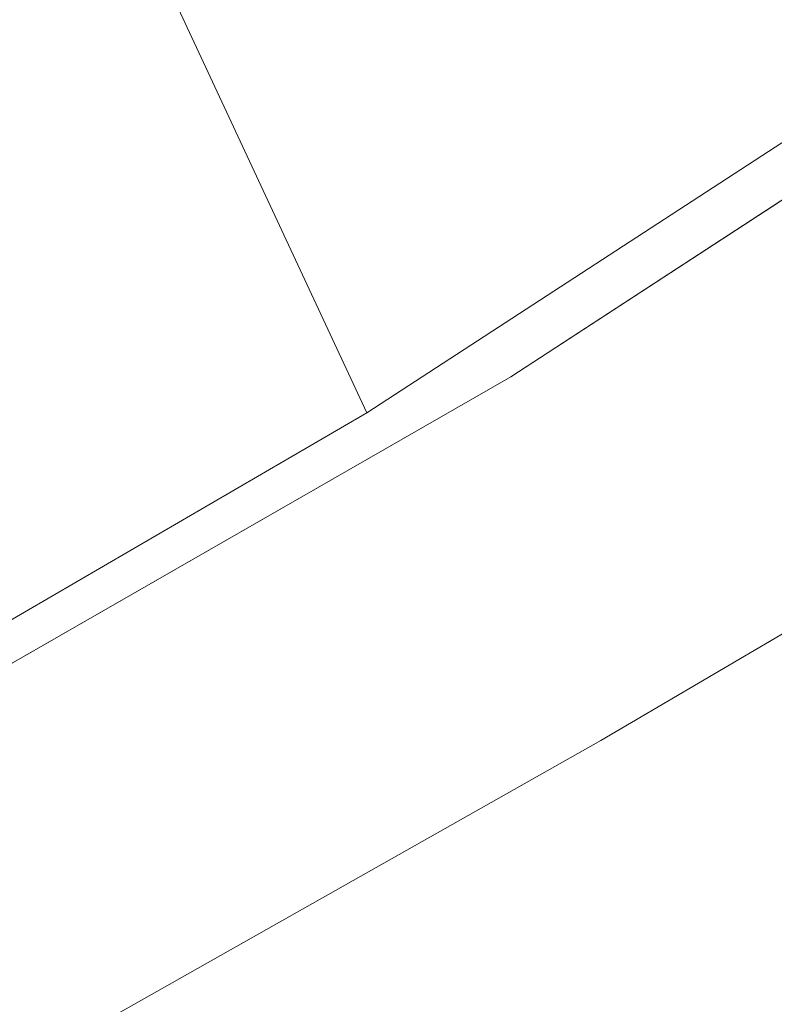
# Model space of a CAD drawing. Header units: metres. Extents: x 163628 to 167855, y 402678 to 405435.
# Tile 420 of 656: x 167382.64 to 167383.059, y 404855.858 to 404856.405. Entities that reach past the tile are written whole.
import ezdxf

# ---------------------------------------------------------------- set-up
doc = ezdxf.new("R2010")
doc.units = ezdxf.units.M
doc.layers.get('0').update_dxf_attribs({"lineweight": 25})
for name, color, linetype, lineweight in [('X-CA190022.004-UO-BGT_Ondergrond$0$GE_201_SHDHek_Lijn_GEM', 253, 'X-CA190022.004-UO-BGT_Ondergrond$0$Hekwerk', 9), ('X-CA190022.004-UO-BGT_Ondergrond$0$GE_367_OWGBerm_groenvoorziening_grasenk_GEM', 253, 'Continuous', 9), ('X-CA190022.004-UO-BGT_Ondergrond$0$GE_401_OTDErf_Vlak_GEM', 253, 'Continuous', 9), ('X-CA190022.004-UO-DTM inmeting$0$B-ME-KG-BEHEERGRENS-G', 246, 'X-CA190022.004-UO-DTM inmeting$0$KG-BG', 0), ('X-CA190022.004-UO-KAD_Percelen$0$B-WE-KG-GRENS_PERCEEL-GV', 150, 'Continuous', 9)]:
    doc.layers.add(name, color=color, linetype=linetype, lineweight=lineweight)
doc.layers.add('X-CA190022.004-UO-DTM inmeting$0$X-XX-AL-MEETPUNT-S', color=246, linetype='Continuous', lineweight=0, plot=False)
doc.linetypes.add('X-CA190022.004-UO-BGT_Ondergrond$0$Hekwerk', pattern='A,5,-1.5,[2,dgnlstyle-Veghel.shx,S=0.007937,R=0,X=0,Y=0],-1.5', length=8)
doc.linetypes.add('X-CA190022.004-UO-DTM inmeting$0$KG-BG', pattern='A,5.5,-2,[4,NLCS.SHX,S=1,R=0,X=0,Y=0],-2', length=9.5)

# ---------------------------------------------------------------- blocks, each defined once
blk = doc.blocks.new('X-CA190022.004-UO-DTM inmeting$0$punt')
at = {"color": 0, "lineweight": -2}
blk.add_line((0, 0), (0, 0), dxfattribs=at)

msp = doc.modelspace()

# ---------------------------------------------------------------- linework, layer by layer
at = {"layer": 'X-CA190022.004-UO-BGT_Ondergrond$0$GE_201_SHDHek_Lijn_GEM'}
for p, q in [((167385.635, 404857.979), (167382.913, 404856.207)), ((167382.913, 404856.207), (167381.541, 404855.42))]:
    msp.add_line(p, q, dxfattribs=at)
at = {"layer": 'X-CA190022.004-UO-BGT_Ondergrond$0$GE_367_OWGBerm_groenvoorziening_grasenk_GEM', "flags": 128}
msp.add_lwpolyline([(167386.437, 404856.505), (167382.306, 404854.129), (167381.541, 404855.42), (167382.913, 404856.207), (167385.635, 404857.979), (167386.437, 404856.505)], dxfattribs=at)
at = {"layer": 'X-CA190022.004-UO-BGT_Ondergrond$0$GE_401_OTDErf_Vlak_GEM', "flags": 128}
msp.add_lwpolyline([(167400.133, 404929.779), (167399.078, 404915.725), (167398.959, 404906.913), (167399.061, 404897.697), (167398.739, 404883.182), (167399.417, 404876.868), (167400.885, 404874.795), (167402.566, 404873.189), (167404.019, 404872.416), (167404.185, 404870.05), (167386.457, 404858.513), (167385.635, 404857.979), (167382.913, 404856.207), (167381.541, 404855.42), (167380.788, 404854.987), (167368.252, 404847.792)], dxfattribs=at)
at = {"layer": 'X-CA190022.004-UO-DTM inmeting$0$B-ME-KG-BEHEERGRENS-G', "ltscale": 0.5}
for p, q in [((167385.79726, 404857.66531, 9.2132), (167382.963, 404856.005, 9.164)), ((167382.963, 404856.005, 9.164), (167381.54047, 404855.20151, 9.08096))]:
    msp.add_line(p, q, dxfattribs=at)
at = {"layer": 'X-CA190022.004-UO-KAD_Percelen$0$B-WE-KG-GRENS_PERCEEL-GV', "flags": 128}
for points in [[(167404.164, 404870.058), (167402.938, 404884.378), (167402.376, 404891.512), (167401.896, 404898.663), (167369.951, 404883.844), (167373.073, 404877.13), (167382.833, 404856.187)], [(167363.869, 404872.847), (167374.007, 404851.05), (167382.833, 404856.187), (167373.073, 404877.13)]]:
    msp.add_lwpolyline(points, close=True, dxfattribs=at)
msp.add_lwpolyline([(167351.109, 404832.026), (167388.083, 404853.445), (167404.654, 404864.349), (167413.139, 404869.932), (167419.395, 404873.889), (167419.331, 404879.921), (167404.164, 404870.058), (167382.833, 404856.187), (167374.007, 404851.05), (167366.213, 404846.514)], dxfattribs=at)

# ---------------------------------------------------------------- block references
at = {"layer": 'X-CA190022.004-UO-DTM inmeting$0$X-XX-AL-MEETPUNT-S', "linetype": 'ByBlock', "lineweight": -2}
msp.add_blockref('X-CA190022.004-UO-DTM inmeting$0$punt', (167382.963, 404856.005, 9.164), dxfattribs=at)

doc.saveas('drawing.dxf')
